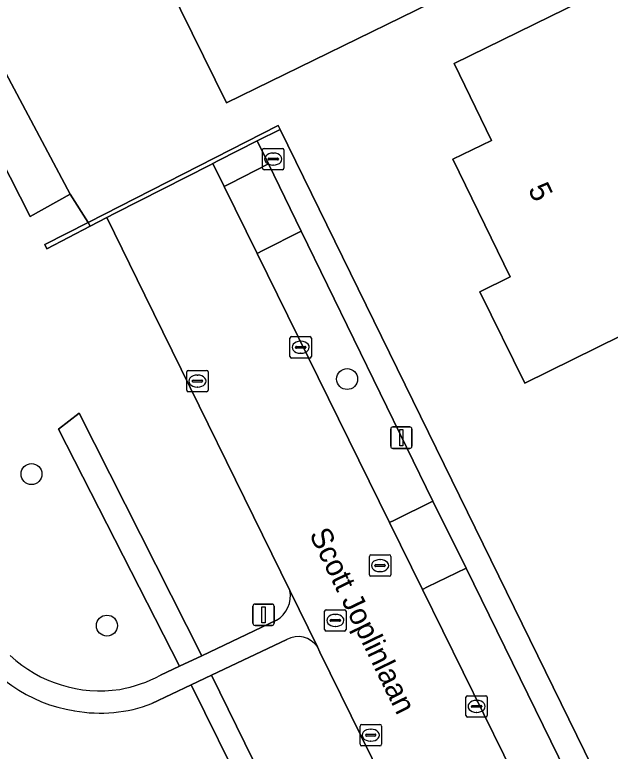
# Model space of a CAD drawing. Extents: x 160455 to 162082, y 388339 to 389736.
# Drawn here: x 160910.18 to 160937.97, y 389151.31 to 389185.68 of the extents above; entities that cross this region are included whole.
import ezdxf

# ---------------------------------------------------------------- set-up
doc = ezdxf.new("R2010")
doc.units = 0
for name, color, linetype in [('IMGEO_Boom', 7, 'Continuous'), ('IMGEO_Brandkraan', 7, 'Continuous'), ('IMGEO_Erf', 7, 'Continuous'), ('IMGEO_Groenvoorziening', 7, 'Continuous'), ('IMGEO_Haag', 7, 'Continuous'), ('IMGEO_Kolk', 7, 'Continuous'), ('IMGEO_Lichtmast', 7, 'Continuous'), ('IMGEO_Muur', 7, 'Continuous'), ('IMGEO_Openbare_ruimte_label', 7, 'Continuous'), ('IMGEO_Pand', 7, 'Continuous'), ('IMGEO_Pand_nummerreeks', 7, 'Continuous'), ('IMGEO_Parkeervlak_open', 7, 'Continuous'), ('IMGEO_Rijbaan_lokaal_open', 7, 'Continuous'), ('IMGEO_Rioolput', 7, 'Continuous'), ('IMGEO_Verkeersbordpaal', 7, 'Continuous'), ('IMGEO_Voetpad_halfverhard', 7, 'Continuous'), ('IMGEO_Voetpad_open', 7, 'Continuous'), ('IMGEO_Waterloop', 7, 'Continuous')]:
    doc.layers.add(name, color=color, linetype=linetype)

msp = doc.modelspace()

# ---------------------------------------------------------------- linework, layer by layer
at = {"layer": 'IMGEO_Boom'}
for centre in [(160925.688, 389168.677), (160910.96, 389164.243), (160914.48, 389157.171)]:
    msp.add_circle(centre, 0.489, dxfattribs=at)
at = {"layer": 'IMGEO_Brandkraan'}
for p, q in [((160921.738, 389178.515), (160921.738, 389179.367)), ((160921.813, 389179.441), (160922.665, 389179.441)), ((160922.739, 389179.367), (160922.739, 389178.515)), ((160921.997, 389178.935), (160921.997, 389178.947)), ((160922.04, 389178.984), (160922.438, 389178.984)), ((160922.226, 389179.221), (160922.251, 389179.221)), ((160922.481, 389178.947), (160922.481, 389178.935)), ((160922.435, 389178.898), (160922.037, 389178.898)), ((160922.249, 389178.661), (160922.224, 389178.661)), ((160922.665, 389178.441), (160921.813, 389178.441))]:
    msp.add_line(p, q, dxfattribs=at)
for points in [[(160921.738, 389178.515), (160921.738, 389179.367)], [(160921.813, 389179.441), (160922.665, 389179.441)], [(160922.739, 389179.367), (160922.739, 389178.515)], [(160922.665, 389178.441), (160921.813, 389178.441)]]:
    msp.add_lwpolyline(points, dxfattribs=at)
for centre, radius, start, end in [((160921.815, 389179.365), 0.0765, 91.552, 178.448), ((160921.815, 389179.365), 0.0765, 91.552, 178.448), ((160922.663, 389179.365), 0.0765, 1.552, 88.448), ((160922.663, 389179.365), 0.0765, 1.552, 88.448), ((160922.037, 389178.944), 0.0403, 85.8775, 175.7526), ((160922.034, 389178.934), 0.0366, 178.938, 274.7102), ((160922.438, 389178.941), 0.043, 264.8664, 352.4533), ((160922.442, 389178.946), 0.0386, 1.7309, 96.639), ((160921.815, 389178.517), 0.0765, 181.552, 268.448), ((160921.815, 389178.517), 0.0765, 181.552, 268.448), ((160922.663, 389178.517), 0.0765, 271.552, 358.448), ((160922.663, 389178.517), 0.0765, 271.552, 358.448)]:
    msp.add_arc(centre, radius, start, end, dxfattribs=at)
for centre, major_axis, ratio, start_param, end_param in [((160922.225, 389178.941), (-0.387, 0.002), 0.722429, 4.712389, 7.853982), ((160922.25, 389178.941), (-0.39, 0.002), 0.717154, 1.570796, 4.712389)]:
    msp.add_ellipse(centre, major_axis=major_axis, ratio=ratio, start_param=start_param, end_param=end_param, dxfattribs=at)
at = {"layer": 'IMGEO_Erf'}
msp.add_lwpolyline([(160979.695, 389203.341), (160977.108, 389208.451), (160972.884, 389206.319), (160971.771, 389205.758), (160969.026, 389211.114), (160941.881, 389264.074), (160931.643, 389261.015), (160911.604, 389256.404), (160906.256, 389252.814), (160906.55, 389252.215), (160904.296, 389250), (160903.465, 389249.183), (160884.515, 389230.559), (160899.419, 389202.29), (160907.13, 389187.879), (160912.769, 389177.305), (160913.598, 389175.984), (160922.466, 389180.512), (160922.556, 389180.328), (160951.698, 389120.819)], dxfattribs=at)
for points in [[(160920.055, 389181.56), (160916.312, 389189.192), (160926.507, 389194.192), (160930.25, 389186.56)], [(160943.416, 389180.281), (160942.82, 389179.988), (160939.74, 389178.478), (160942.572, 389172.705), (160938.465, 389170.69), (160933.975, 389168.488), (160931.88, 389172.748), (160933.301, 389173.44), (160930.626, 389178.934), (160932.424, 389179.809), (160930.677, 389183.397), (160935.167, 389185.599), (160939.713, 389187.829)]]:
    msp.add_lwpolyline(points, close=True, dxfattribs=at)
at = {"layer": 'IMGEO_Groenvoorziening'}
for points in [[(160916.253, 389172.596), (160914.482, 389176.21), (160913.695, 389175.803), (160911.674, 389174.757), (160911.578, 389174.953), (160913.598, 389175.984), (160912.769, 389177.305), (160910.895, 389176.262), (160906.207, 389185.474), (160890.732, 389178.095), (160886.421, 389176.447), (160885.462, 389176.08), (160881.791, 389174.676), (160872.059, 389171.865)], [(160923.012, 389158.806), (160916.253, 389172.596)], [(160863.448, 389165.113), (160881.808, 389171.502), (160882.991, 389171.914), (160887.166, 389162.109), (160878.462, 389157.323), (160887.87, 389140.695), (160886.753, 389140.131), (160879.604, 389136.524), (160882.505, 389130.575), (160917.421, 389147.513), (160920.942, 389149.28), (160918.405, 389154.403), (160916.574, 389153.534)], [(160916.976, 389154.853), (160917.862, 389155.274), (160912.218, 389166.337), (160913.189, 389167.082), (160918.903, 389155.768), (160922.391, 389157.425)], [(160922.878, 389156.527), (160919.365, 389154.859), (160925.983, 389141.349), (160928.255, 389136.711), (160929.549, 389137.328), (160930.655, 389134.869), (160933.908, 389136.518), (160930.676, 389143.114), (160928.218, 389148.169), (160927.333, 389149.99), (160924.419, 389155.936)], [(160924.419, 389155.936), (160924.3, 389156.177)]]:
    msp.add_lwpolyline(points, dxfattribs=at)
for points in [[(160918.903, 389155.768), (160913.189, 389167.082), (160912.218, 389166.337), (160917.862, 389155.274)], [(160925.983, 389141.349), (160919.365, 389154.859), (160918.405, 389154.403), (160920.942, 389149.28), (160921.928, 389147.145), (160930.272, 389129.979), (160930.122, 389129.896), (160932.742, 389124.595), (160933.261, 389124.833), (160933.32, 389124.681), (160933.99, 389125.003), (160933.814, 389125.363), (160929.92, 389133.313), (160929.366, 389134.443), (160928.255, 389136.711)]]:
    msp.add_lwpolyline(points, close=True, dxfattribs=at)
for centre, radius, start, end in [((160921.757, 389158.54), 1.283, 299.6108, 11.9648), ((160913.974, 389159.921), 6.797, 207.679, 261.5441), ((160923.4, 389155.586), 1.076, 33.3113, 119.0338), ((160914.152, 389160.244), 6.116, 226.8451, 278.6974), ((160913.925, 389160.618), 6.522, 280.172, 297.8885), ((160914.17, 389159.814), 6.725, 259.7527, 290.9432)]:
    msp.add_arc(centre, radius, start, end, dxfattribs=at)
at = {"layer": 'IMGEO_Haag'}
for points in [[(160918.903, 389155.768), (160913.189, 389167.082), (160912.218, 389166.337), (160917.862, 389155.274)], [(160925.983, 389141.349), (160919.365, 389154.859), (160918.405, 389154.403), (160920.942, 389149.28), (160921.928, 389147.145), (160930.272, 389129.979), (160930.122, 389129.896), (160932.742, 389124.595), (160933.261, 389124.833), (160933.32, 389124.681), (160933.99, 389125.003), (160933.814, 389125.363), (160929.92, 389133.313), (160929.366, 389134.443), (160928.255, 389136.711)]]:
    msp.add_lwpolyline(points, close=True, dxfattribs=at)
at = {"layer": 'IMGEO_Kolk'}
for p, q in [((160923.019, 389169.733), (160923.019, 389170.585)), ((160923.094, 389170.659), (160923.946, 389170.659)), ((160923.507, 389170.439), (160923.532, 389170.439)), ((160924.02, 389170.585), (160924.02, 389169.733)), ((160923.278, 389170.153), (160923.278, 389170.165)), ((160923.716, 389170.116), (160923.318, 389170.116)), ((160923.321, 389170.202), (160923.719, 389170.202)), ((160923.762, 389170.165), (160923.762, 389170.153)), ((160923.946, 389169.659), (160923.094, 389169.659)), ((160923.53, 389169.879), (160923.505, 389169.879)), ((160918.203, 389168.156), (160918.203, 389169.008)), ((160918.278, 389169.082), (160919.13, 389169.082)), ((160919.204, 389169.008), (160919.204, 389168.156)), ((160918.505, 389168.625), (160918.903, 389168.625)), ((160918.691, 389168.862), (160918.716, 389168.862)), ((160918.462, 389168.576), (160918.462, 389168.588)), ((160918.9, 389168.539), (160918.502, 389168.539)), ((160918.714, 389168.302), (160918.689, 389168.302)), ((160918.946, 389168.588), (160918.946, 389168.576)), ((160919.13, 389168.082), (160918.278, 389168.082)), ((160931.227, 389152.976), (160931.227, 389153.828)), ((160931.302, 389153.902), (160932.154, 389153.902)), ((160932.228, 389153.828), (160932.228, 389152.976)), ((160931.715, 389153.682), (160931.74, 389153.682)), ((160931.486, 389153.396), (160931.486, 389153.408)), ((160931.924, 389153.359), (160931.526, 389153.359)), ((160931.529, 389153.445), (160931.927, 389153.445)), ((160931.97, 389153.408), (160931.97, 389153.396)), ((160932.154, 389152.902), (160931.302, 389152.902)), ((160931.738, 389153.122), (160931.713, 389153.122)), ((160926.29, 389151.635), (160926.29, 389152.487)), ((160926.365, 389152.561), (160927.217, 389152.561)), ((160927.291, 389152.487), (160927.291, 389151.635)), ((160926.778, 389152.341), (160926.803, 389152.341)), ((160926.549, 389152.055), (160926.549, 389152.067)), ((160926.987, 389152.018), (160926.589, 389152.018)), ((160926.592, 389152.104), (160926.99, 389152.104)), ((160926.801, 389151.781), (160926.776, 389151.781)), ((160927.033, 389152.067), (160927.033, 389152.055)), ((160927.217, 389151.561), (160926.365, 389151.561))]:
    msp.add_line(p, q, dxfattribs=at)
for points in [[(160923.019, 389169.733), (160923.019, 389170.585)], [(160923.094, 389170.659), (160923.946, 389170.659)], [(160924.02, 389170.585), (160924.02, 389169.733)], [(160923.946, 389169.659), (160923.094, 389169.659)], [(160918.203, 389168.156), (160918.203, 389169.008)], [(160918.278, 389169.082), (160919.13, 389169.082)], [(160919.204, 389169.008), (160919.204, 389168.156)], [(160919.13, 389168.082), (160918.278, 389168.082)], [(160931.227, 389152.976), (160931.227, 389153.828)], [(160931.302, 389153.902), (160932.154, 389153.902)], [(160932.228, 389153.828), (160932.228, 389152.976)], [(160932.154, 389152.902), (160931.302, 389152.902)], [(160926.29, 389151.635), (160926.29, 389152.487)], [(160926.365, 389152.561), (160927.217, 389152.561)], [(160927.291, 389152.487), (160927.291, 389151.635)], [(160927.217, 389151.561), (160926.365, 389151.561)]]:
    msp.add_lwpolyline(points, dxfattribs=at)
for centre, radius, start, end in [((160923.096, 389170.583), 0.0765, 91.552, 178.448), ((160923.096, 389170.583), 0.0765, 91.552, 178.448), ((160923.944, 389170.583), 0.0765, 1.552, 88.448), ((160923.944, 389170.583), 0.0765, 1.552, 88.448), ((160923.318, 389170.162), 0.0403, 85.8775, 175.7526), ((160923.315, 389170.152), 0.0366, 178.938, 274.7102), ((160923.719, 389170.159), 0.043, 264.8664, 352.4533), ((160923.723, 389170.164), 0.0386, 1.7309, 96.639), ((160923.096, 389169.735), 0.0765, 181.552, 268.448), ((160923.096, 389169.735), 0.0765, 181.552, 268.448), ((160923.944, 389169.735), 0.0765, 271.552, 358.448), ((160923.944, 389169.735), 0.0765, 271.552, 358.448), ((160918.28, 389169.006), 0.0765, 91.552, 178.448), ((160918.28, 389169.006), 0.0765, 91.552, 178.448), ((160919.128, 389169.006), 0.0765, 1.552, 88.448), ((160919.128, 389169.006), 0.0765, 1.552, 88.448), ((160918.502, 389168.585), 0.0403, 85.8775, 175.7526), ((160918.907, 389168.587), 0.0386, 1.7309, 96.639), ((160918.499, 389168.575), 0.0366, 178.938, 274.7102), ((160918.903, 389168.582), 0.043, 264.8664, 352.4533), ((160918.28, 389168.158), 0.0765, 181.552, 268.448), ((160918.28, 389168.158), 0.0765, 181.552, 268.448), ((160919.128, 389168.158), 0.0765, 271.552, 358.448), ((160919.128, 389168.158), 0.0765, 271.552, 358.448), ((160931.304, 389153.826), 0.0765, 91.552, 178.448), ((160931.304, 389153.826), 0.0765, 91.552, 178.448), ((160932.152, 389153.826), 0.0765, 1.552, 88.448), ((160932.152, 389153.826), 0.0765, 1.552, 88.448), ((160931.526, 389153.405), 0.0403, 85.8775, 175.7526), ((160931.523, 389153.395), 0.0366, 178.938, 274.7102), ((160931.927, 389153.402), 0.043, 264.8664, 352.4533), ((160931.931, 389153.407), 0.0386, 1.7309, 96.639), ((160931.304, 389152.978), 0.0765, 181.552, 268.448), ((160931.304, 389152.978), 0.0765, 181.552, 268.448), ((160932.152, 389152.978), 0.0765, 271.552, 358.448), ((160932.152, 389152.978), 0.0765, 271.552, 358.448), ((160926.367, 389152.485), 0.0765, 91.552, 178.448), ((160926.367, 389152.485), 0.0765, 91.552, 178.448), ((160927.215, 389152.485), 0.0765, 1.552, 88.448), ((160927.215, 389152.485), 0.0765, 1.552, 88.448), ((160926.589, 389152.064), 0.0403, 85.8775, 175.7526), ((160926.586, 389152.054), 0.0366, 178.938, 274.7102), ((160926.99, 389152.061), 0.043, 264.8664, 352.4533), ((160926.994, 389152.066), 0.0386, 1.7309, 96.639), ((160926.367, 389151.637), 0.0765, 181.552, 268.448), ((160926.367, 389151.637), 0.0765, 181.552, 268.448), ((160927.215, 389151.637), 0.0765, 271.552, 358.448), ((160927.215, 389151.637), 0.0765, 271.552, 358.448)]:
    msp.add_arc(centre, radius, start, end, dxfattribs=at)
for centre, major_axis, ratio, start_param, end_param in [((160923.506, 389170.159), (-0.387, 0.002), 0.722429, 4.712389, 7.853982), ((160923.531, 389170.159), (-0.39, 0.002), 0.717154, 1.570796, 4.712389), ((160918.69, 389168.582), (-0.387, 0.002), 0.722429, 4.712389, 7.853982), ((160918.715, 389168.582), (-0.39, 0.002), 0.717154, 1.570796, 4.712389), ((160931.714, 389153.402), (-0.387, 0.002), 0.722429, 4.712389, 7.853982), ((160931.739, 389153.402), (-0.39, 0.002), 0.717154, 1.570796, 4.712389), ((160926.777, 389152.061), (-0.387, 0.002), 0.722429, 4.712389, 7.853982), ((160926.802, 389152.061), (-0.39, 0.002), 0.717154, 1.570796, 4.712389)]:
    msp.add_ellipse(centre, major_axis=major_axis, ratio=ratio, start_param=start_param, end_param=end_param, dxfattribs=at)
at = {"layer": 'IMGEO_Lichtmast'}
for p, q in [((160927.72, 389165.541), (160927.72, 389166.341)), ((160927.72, 389166.341), (160927.72, 389165.541)), ((160927.82, 389166.441), (160928.61, 389166.441)), ((160928.61, 389166.441), (160927.82, 389166.441)), ((160928.71, 389166.341), (160928.71, 389165.541)), ((160928.71, 389165.541), (160928.71, 389166.341)), ((160928.61, 389165.441), (160927.82, 389165.441)), ((160927.82, 389165.441), (160928.61, 389165.441))]:
    msp.add_line(p, q, dxfattribs=at)
msp.add_lwpolyline([(160928.14, 389166.316), (160928.29, 389166.316), (160928.29, 389165.566), (160928.14, 389165.566), (160928.14, 389166.316)], dxfattribs=at)
for centre, start, end in [((160927.82, 389166.341), 90, 180), ((160927.82, 389166.341), 90, 180), ((160928.61, 389166.341), 0, 90), ((160928.61, 389166.341), 360, 90), ((160927.82, 389165.541), 180, 270), ((160927.82, 389165.541), 180, 270), ((160928.61, 389165.541), 270, 0), ((160928.61, 389165.541), 270, 0)]:
    msp.add_arc(centre, 0.1, start, end, dxfattribs=at)
at = {"layer": 'IMGEO_Muur'}
for points in [[(160919.318, 389178.68), (160919.423, 389178.735), (160919.689, 389178.873), (160921.487, 389179.798), (160922.556, 389180.328), (160922.466, 389180.512), (160913.598, 389175.984), (160913.695, 389175.803), (160914.482, 389176.21), (160914.871, 389176.413)], [(160911.674, 389174.757), (160913.695, 389175.803), (160913.598, 389175.984), (160911.578, 389174.953)]]:
    msp.add_lwpolyline(points, close=True, dxfattribs=at)
at = {"layer": 'IMGEO_Pand'}
for points in [[(160920.055, 389181.56), (160930.25, 389186.56), (160926.507, 389194.192), (160916.312, 389189.192)], [(160939.74, 389178.478), (160942.82, 389179.988), (160943.416, 389180.281), (160939.713, 389187.829), (160935.167, 389185.599), (160930.677, 389183.397), (160932.424, 389179.809), (160930.626, 389178.934), (160933.301, 389173.44), (160931.88, 389172.748), (160933.975, 389168.488), (160938.465, 389170.69), (160942.572, 389172.705)]]:
    msp.add_lwpolyline(points, close=True, dxfattribs=at)
at = {"layer": 'IMGEO_Parkeervlak_open'}
for points in [[(160921.487, 389179.798), (160919.689, 389178.873), (160919.423, 389178.735), (160919.949, 389177.664), (160920.226, 389177.8), (160922.013, 389178.72)], [(160923.547, 389175.577), (160921.761, 389174.672), (160921.487, 389174.537), (160927.663, 389161.981), (160927.903, 389162.099), (160929.693, 389162.981)], [(160931.237, 389159.858), (160929.436, 389158.977), (160929.199, 389158.86), (160937.741, 389141.494), (160946.98, 389122.894), (160947.088, 389122.948), (160948.862, 389123.845)]]:
    msp.add_lwpolyline(points, close=True, dxfattribs=at)
at = {"layer": 'IMGEO_Rijbaan_lokaal_open'}
msp.add_lwpolyline([(160937.741, 389141.494), (160929.199, 389158.86), (160927.663, 389161.981), (160921.487, 389174.537), (160919.949, 389177.664), (160919.423, 389178.735), (160919.318, 389178.68), (160914.871, 389176.413), (160914.482, 389176.21), (160916.253, 389172.596), (160923.012, 389158.806), (160924.3, 389156.177), (160924.419, 389155.936), (160927.333, 389149.99)], dxfattribs=at)
at = {"layer": 'IMGEO_Rioolput'}
for p, q in [((160926.725, 389159.548), (160926.725, 389160.4)), ((160926.8, 389160.474), (160927.652, 389160.474)), ((160927.726, 389160.4), (160927.726, 389159.548)), ((160927.027, 389160.017), (160927.425, 389160.017)), ((160927.213, 389160.254), (160927.238, 389160.254)), ((160926.984, 389159.968), (160926.984, 389159.98)), ((160927.422, 389159.931), (160927.024, 389159.931)), ((160927.236, 389159.694), (160927.211, 389159.694)), ((160927.468, 389159.98), (160927.468, 389159.968)), ((160927.652, 389159.474), (160926.8, 389159.474)), ((160924.637, 389156.989), (160924.637, 389157.841)), ((160924.712, 389157.915), (160925.564, 389157.915)), ((160925.125, 389157.695), (160925.15, 389157.695)), ((160925.638, 389157.841), (160925.638, 389156.989)), ((160924.896, 389157.409), (160924.896, 389157.421)), ((160925.334, 389157.372), (160924.936, 389157.372)), ((160924.939, 389157.458), (160925.337, 389157.458)), ((160925.38, 389157.421), (160925.38, 389157.409)), ((160925.148, 389157.135), (160925.123, 389157.135)), ((160925.564, 389156.915), (160924.712, 389156.915))]:
    msp.add_line(p, q, dxfattribs=at)
for points in [[(160926.725, 389159.548), (160926.725, 389160.4)], [(160926.8, 389160.474), (160927.652, 389160.474)], [(160927.726, 389160.4), (160927.726, 389159.548)], [(160927.652, 389159.474), (160926.8, 389159.474)], [(160924.637, 389156.989), (160924.637, 389157.841)], [(160924.712, 389157.915), (160925.564, 389157.915)], [(160925.638, 389157.841), (160925.638, 389156.989)], [(160925.564, 389156.915), (160924.712, 389156.915)]]:
    msp.add_lwpolyline(points, dxfattribs=at)
for centre, radius, start, end in [((160926.802, 389160.398), 0.0765, 91.552, 178.448), ((160926.802, 389160.398), 0.0765, 91.552, 178.448), ((160927.65, 389160.398), 0.0765, 1.552, 88.448), ((160927.65, 389160.398), 0.0765, 1.552, 88.448), ((160927.024, 389159.977), 0.0403, 85.8775, 175.7526), ((160927.429, 389159.979), 0.0386, 1.7309, 96.639), ((160927.021, 389159.967), 0.0366, 178.938, 274.7102), ((160927.425, 389159.974), 0.043, 264.8664, 352.4533), ((160926.802, 389159.55), 0.0765, 181.552, 268.448), ((160926.802, 389159.55), 0.0765, 181.552, 268.448), ((160927.65, 389159.55), 0.0765, 271.552, 358.448), ((160927.65, 389159.55), 0.0765, 271.552, 358.448), ((160924.714, 389157.839), 0.0765, 91.552, 178.448), ((160924.714, 389157.839), 0.0765, 91.552, 178.448), ((160925.562, 389157.839), 0.0765, 1.552, 88.448), ((160925.562, 389157.839), 0.0765, 1.552, 88.448), ((160924.936, 389157.418), 0.0403, 85.8775, 175.7526), ((160924.933, 389157.408), 0.0366, 178.938, 274.7102), ((160925.337, 389157.415), 0.043, 264.8664, 352.4533), ((160925.341, 389157.42), 0.0386, 1.7309, 96.639), ((160924.714, 389156.991), 0.0765, 181.552, 268.448), ((160924.714, 389156.991), 0.0765, 181.552, 268.448), ((160925.562, 389156.991), 0.0765, 271.552, 358.448), ((160925.562, 389156.991), 0.0765, 271.552, 358.448)]:
    msp.add_arc(centre, radius, start, end, dxfattribs=at)
for centre, major_axis, ratio, start_param, end_param in [((160927.212, 389159.974), (-0.387, 0.002), 0.722429, 4.712389, 7.853982), ((160927.237, 389159.974), (-0.39, 0.002), 0.717154, 1.570796, 4.712389), ((160925.124, 389157.415), (-0.387, 0.002), 0.722429, 4.712389, 7.853982), ((160925.149, 389157.415), (-0.39, 0.002), 0.717154, 1.570796, 4.712389)]:
    msp.add_ellipse(centre, major_axis=major_axis, ratio=ratio, start_param=start_param, end_param=end_param, dxfattribs=at)
at = {"layer": 'IMGEO_Verkeersbordpaal'}
for p, q in [((160921.292, 389157.279), (160921.292, 389158.079)), ((160921.292, 389158.079), (160921.292, 389157.279)), ((160921.392, 389158.179), (160922.182, 389158.179)), ((160922.182, 389158.179), (160921.392, 389158.179)), ((160922.282, 389158.079), (160922.282, 389157.279)), ((160922.282, 389157.279), (160922.282, 389158.079)), ((160922.182, 389157.179), (160921.392, 389157.179)), ((160921.392, 389157.179), (160922.182, 389157.179))]:
    msp.add_line(p, q, dxfattribs=at)
msp.add_lwpolyline([(160921.712, 389158.054), (160921.862, 389158.054), (160921.862, 389157.304), (160921.712, 389157.304), (160921.712, 389158.054)], dxfattribs=at)
for centre, start, end in [((160921.392, 389158.079), 90, 180), ((160921.392, 389158.079), 90, 180), ((160922.182, 389158.079), 0, 90), ((160922.182, 389158.079), 360, 90), ((160921.392, 389157.279), 180, 270), ((160921.392, 389157.279), 180, 270), ((160922.182, 389157.279), 270, 0), ((160922.182, 389157.279), 270, 0)]:
    msp.add_arc(centre, 0.1, start, end, dxfattribs=at)
at = {"layer": 'IMGEO_Voetpad_halfverhard'}
for points in [[(160924.3, 389156.177), (160923.012, 389158.806)], [(160922.391, 389157.425), (160918.903, 389155.768), (160917.862, 389155.274), (160916.976, 389154.853)], [(160916.574, 389153.534), (160918.405, 389154.403), (160919.365, 389154.859), (160922.878, 389156.527)]]:
    msp.add_lwpolyline(points, dxfattribs=at)
for centre, radius, start, end in [((160921.757, 389158.54), 1.283, 299.6108, 11.9648), ((160913.974, 389159.921), 6.797, 207.679, 261.5441), ((160923.4, 389155.586), 1.076, 33.3113, 119.0338), ((160914.152, 389160.244), 6.116, 226.8451, 278.6974), ((160913.925, 389160.618), 6.522, 280.172, 297.8885), ((160914.17, 389159.814), 6.725, 259.7527, 290.9432)]:
    msp.add_arc(centre, radius, start, end, dxfattribs=at)
at = {"layer": 'IMGEO_Voetpad_open'}
for points in [[(160922.556, 389180.328), (160921.487, 389179.798), (160922.013, 389178.72), (160923.547, 389175.577), (160929.693, 389162.981), (160931.237, 389159.858), (160948.862, 389123.845), (160951.495, 389118.501), (160954.31, 389119.868), (160954.38, 389119.906)], [(160951.698, 389120.819), (160922.556, 389180.328)]]:
    msp.add_lwpolyline(points, dxfattribs=at)
for points in [[(160922.013, 389178.72), (160920.226, 389177.8), (160919.949, 389177.664), (160921.487, 389174.537), (160921.761, 389174.672), (160923.547, 389175.577)], [(160929.693, 389162.981), (160927.903, 389162.099), (160927.663, 389161.981), (160929.199, 389158.86), (160929.436, 389158.977), (160931.237, 389159.858)]]:
    msp.add_lwpolyline(points, close=True, dxfattribs=at)
at = {"layer": 'IMGEO_Waterloop'}
msp.add_lwpolyline([(160881.791, 389174.676), (160885.462, 389176.08), (160886.421, 389176.447), (160890.732, 389178.095), (160906.207, 389185.474), (160910.895, 389176.262), (160912.769, 389177.305), (160907.13, 389187.879)], dxfattribs=at)

# ---------------------------------------------------------------- texts
at = {"layer": 'IMGEO_Openbare_ruimte_label'}
msp.add_text('Scott Joplinlaan', height=1, rotation=295.9757, dxfattribs=at).set_placement((160923.904, 389161.437))
at = {"layer": 'IMGEO_Pand_nummerreeks'}
msp.add_text('5', height=1, rotation=295.9605, dxfattribs=at).set_placement((160934.109, 389177.539))

doc.saveas('drawing.dxf')
